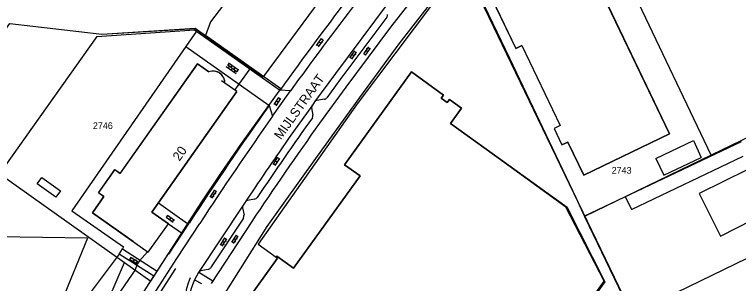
# Model space of a CAD drawing. Extents: x 148816 to 151297, y 399515 to 402500.
# Drawn here: x 149700.3 to 149895, y 399652.1 to 399724.4 of the extents above; entities that cross this region are included whole.
import ezdxf

# ---------------------------------------------------------------- set-up
doc = ezdxf.new("R2010")
doc.units = 0
for name, color, linetype in [('B01 Hoofdgebouw  [D] Norm', 7, 'Continuous'), ('B01 Hoofdgebouw  [T] Norm', 7, 'Continuous'), ('B01 hoofgebouw', 7, 'Continuous'), ('B02 Bijgebouw  [D] Norm', 7, 'Continuous'), ('G01 perceelsgrens', 7, 'Continuous'), ('Q19 Overig lijnvormig object  [D] Gem', 7, 'Continuous'), ('S02 Open verharding  Norm', 7, 'Continuous'), ('T04 Haag heg  [D] Gem', 7, 'Continuous'), ('V00 Kant verharding algemeen  [T] Norm', 7, 'Continuous'), ('V00 Kant verharding algemeen secundair  [T] Gem', 7, 'Continuous'), ('V06 Kant onverhard  [T] Gem', 7, 'Continuous'), ('Z01 perceelnummer', 7, 'Continuous'), ('Z02 huisnummer', 7, 'Continuous'), ('Z06 straatnaam', 7, 'Continuous')]:
    doc.layers.add(name, color=color, linetype=linetype)

msp = doc.modelspace()

# ---------------------------------------------------------------- linework, layer by layer
at = {"layer": 'B01 Hoofdgebouw  [D] Norm'}
msp.add_lwpolyline([(149828.84, 399610.78), (149858.86, 399652.72), (149848.59, 399672.66), (149821.61, 399692.15)], dxfattribs=at)
at = {"layer": 'B01 Hoofdgebouw  [T] Norm'}
for p, q in [((149827.68, 399730.77), (149835.12, 399715.3)), ((149857.55, 399731.78), (149876.43, 399692.3)), ((149836.7, 399716.06), (149835.12, 399715.3)), ((149836.7, 399716.06), (149847, 399694.55)), ((149749.49, 399711.16), (149728.76, 399681.73)), ((149752.59, 399708.97), (149749.49, 399711.16)), ((149807.03, 399708.95), (149789.08, 399684.04)), ((149815.65, 399702.73), (149807.03, 399708.95)), ((149760.09, 399703.67), (149756.91, 399705.92)), ((149760.09, 399703.67), (149737.29, 399671.3)), ((149815.04, 399701.88), (149815.65, 399702.73)), ((149816.65, 399700.72), (149815.04, 399701.88)), ((149817.26, 399701.57), (149816.65, 399700.72)), ((149820.53, 399699.21), (149817.26, 399701.57)), ((149817.55, 399695.07), (149820.53, 399699.21)), ((149821.61, 399692.15), (149817.55, 399695.07)), ((149847, 399694.55), (149845.41, 399693.79)), ((149845.41, 399693.79), (149847.52, 399689.38)), ((149876.43, 399692.3), (149853.37, 399681.26)), ((149849.11, 399690.14), (149847.52, 399689.38)), ((149853.37, 399681.26), (149849.11, 399690.14)), ((149789.08, 399684.04), (149793.22, 399681.06)), ((149727.3, 399682.76), (149722.93, 399676.54)), ((149727.3, 399682.76), (149728.76, 399681.73)), ((149793.22, 399681.06), (149775.3, 399656.26)), ((149722.93, 399676.54), (149724.37, 399675.52)), ((149724.37, 399675.52), (149721.29, 399671.11)), ((149721.29, 399671.11), (149736.3, 399660.52)), ((149737.29, 399671.3), (149741.7, 399668.2)), ((149736.3, 399660.52), (149741.7, 399668.2)), ((149771.08, 399658.96), (149762.12, 399646.56)), ((149770.85, 399659.46), (149770.69, 399659.22)), ((149770.69, 399659.22), (149771.08, 399658.96)), ((149775.3, 399656.26), (149770.85, 399659.46))]:
    msp.add_line(p, q, dxfattribs=at)
msp.add_arc((149753.71, 399705.98), 3.2, 358.9259, 110.437, dxfattribs=at)
at = {"layer": 'B01 hoofgebouw'}
for points in [[(149848.73, 399748.64), (149846.56, 399753.15), (149846.02, 399752.89), (149845.76, 399753.43), (149832.51, 399747.06), (149833.75, 399744.49), (149830.77, 399743.07), (149830.58, 399743.47), (149823.81, 399740.22), (149824.07, 399739.68), (149823.52, 399739.42), (149835.12, 399715.3), (149836.7, 399716.06), (149847, 399694.55), (149845.41, 399693.79), (149847.52, 399689.38), (149849.11, 399690.14), (149853.37, 399681.26), (149876.43, 399692.3)], [(149876.43, 399692.3), (149857.55, 399731.78), (149856.96, 399731.49)], [(149732.21, 399663.4), (149721.28, 399671.1), (149724.38, 399675.5), (149722.93, 399676.52), (149727.31, 399682.75), (149728.77, 399681.72), (149749.49, 399711.17), (149752.59, 399708.98)], [(149817.55, 399695.07), (149820.53, 399699.21), (149817.26, 399701.57), (149816.65, 399700.72), (149815.04, 399701.88), (149815.65, 399702.73), (149807.03, 399708.95), (149789.08, 399684.04), (149793.22, 399681.06), (149775.3, 399656.26), (149770.85, 399659.46), (149770.69, 399659.22), (149771.08, 399658.96), (149762.12, 399646.56)], [(149762.12, 399646.56), (149771.08, 399658.96), (149770.69, 399659.22), (149770.85, 399659.46), (149775.3, 399656.26), (149793.22, 399681.06), (149789.08, 399684.04), (149807.03, 399708.95), (149815.65, 399702.73), (149815.04, 399701.88), (149816.65, 399700.72), (149817.26, 399701.57), (149820.53, 399699.21), (149817.55, 399695.07), (149848.88, 399672.52)], [(149732.21, 399663.4), (149736.3, 399660.52), (149741.7, 399668.2), (149737.29, 399671.3), (149760.09, 399703.67), (149756, 399706.55)], [(149825.91, 399606.72), (149859.02, 399652.6), (149848.88, 399672.52), (149817.55, 399695.07)], [(149821.61, 399692.15), (149817.55, 399695.07)], [(149848.88, 399672.52), (149859.02, 399652.6), (149821.05, 399599.99)]]:
    msp.add_lwpolyline(points, dxfattribs=at)
msp.add_arc((149753.68, 399705.92), 3.25, 359.8948, 109.667, dxfattribs=at)
at = {"layer": 'B02 Bijgebouw  [D] Norm'}
for p, q in [((149872.77, 399685.75), (149882.85, 399690.5)), ((149882.85, 399690.5), (149884.98, 399685.98)), ((149872.77, 399685.75), (149874.9, 399681.23)), ((149874.9, 399681.23), (149884.98, 399685.98))]:
    msp.add_line(p, q, dxfattribs=at)
msp.add_lwpolyline([(149711.46, 399675.34), (149706.46, 399678.89), (149707.65, 399680.58), (149712.65, 399677.02)], close=True, dxfattribs=at)
at = {"layer": 'G01 perceelsgrens'}
for points in [[(149887.65, 399686.61), (149868.2, 399727.34), (149847.97, 399770.35)], [(149747.07, 399742.29), (149748.86, 399742.46), (149750.62, 399738.08), (149759.78, 399731.27), (149753.05, 399722.44), (149751.64, 399718.78)], [(149820.97, 399738.67), (149818.43, 399735.55), (149803.62, 399716.53), (149793.08, 399702.06), (149781.29, 399685.75), (149772.67, 399673.75), (149768.2, 399667.41), (149756.86, 399649.54)], [(149820.97, 399738.67), (149833.37, 399712.65), (149851.23, 399675.27), (149853.61, 399670.16)], [(149679.03, 399693.87), (149699.04, 399721.99), (149723.83, 399719.14), (149748.94, 399720.7)], [(149736.99, 399652.77), (149750.49, 399673.83), (149755.79, 399681.71), (149761.22, 399689.51), (149771.91, 399704.39), (149751.64, 399718.78)], [(149748.94, 399720.7), (149751.64, 399718.78)], [(149952.45, 399717.92), (149932.68, 399708.38), (149887.65, 399686.61)], [(149679.03, 399693.87), (149729.93, 399657.77)], [(149887.65, 399686.61), (149853.61, 399670.16)], [(149853.61, 399670.16), (149868.41, 399639.4), (149870.18, 399635.72), (149873.51, 399628.79)], [(149714.74, 399619.46), (149714.98, 399621.15), (149720.15, 399636.12), (149721.48, 399639.49), (149725.39, 399647.42), (149729.93, 399657.77)], [(149729.93, 399657.77), (149736.99, 399652.77)]]:
    msp.add_lwpolyline(points, dxfattribs=at)
at = {"layer": 'Q19 Overig lijnvormig object  [D] Gem'}
msp.add_lwpolyline([(149722.97, 399624.42), (149730.48, 399635.6), (149743.69, 399656.13)], dxfattribs=at)
msp.add_arc((149763.01, 399646.69), 16.95, 155.772, 236.0107, dxfattribs=at)
at = {"layer": 'S02 Open verharding  Norm'}
for p, q in [((149781.55, 399716.08), (149782.88, 399717.96)), ((149782.04, 399715.74), (149783.37, 399717.62)), ((149782.21, 399717.02), (149782.7, 399716.68)), ((149782.38, 399717.52), (149782.5, 399717.43)), ((149783.28, 399717.49), (149782.79, 399717.84)), ((149782.99, 399717.08), (149783.11, 399717)), ((149782.13, 399715.86), (149781.64, 399716.21)), ((149781.8, 399716.7), (149781.92, 399716.62)), ((149782.41, 399716.27), (149782.54, 399716.18)), ((149795.5, 399715.67), (149794.14, 399713.82)), ((149795.99, 399715.32), (149794.63, 399713.46)), ((149795.12, 399715.15), (149795, 399715.24)), ((149795.41, 399715.55), (149795.9, 399715.2)), ((149790.49, 399712.72), (149791.83, 399714.59)), ((149790.75, 399713.34), (149790.87, 399713.25)), ((149790.98, 399712.37), (149792.32, 399714.24)), ((149791.16, 399713.66), (149791.65, 399713.31)), ((149791.33, 399714.15), (149791.45, 399714.06)), ((149792.23, 399714.12), (149791.74, 399714.47)), ((149791.94, 399713.71), (149792.06, 399713.63)), ((149794.23, 399713.94), (149794.72, 399713.58)), ((149794.53, 399714.34), (149794.41, 399714.43)), ((149795.31, 399714.39), (149794.82, 399714.74)), ((149795.13, 399713.9), (149795.01, 399713.99)), ((149795.72, 399714.7), (149795.6, 399714.79)), ((149758.02, 399711.32), (149757.67, 399710.83)), ((149757.9, 399711.41), (149760.58, 399709.49)), ((149758.43, 399711.03), (149758.52, 399711.15)), ((149791.07, 399712.49), (149790.58, 399712.84)), ((149791.36, 399712.9), (149791.48, 399712.81)), ((149757.2, 399710.43), (149759.89, 399708.51)), ((149757.32, 399710.34), (149757.24, 399710.22)), ((149757.55, 399710.92), (149760.23, 399709)), ((149758.08, 399710.54), (149757.73, 399710.05)), ((149758.14, 399709.76), (149758.05, 399709.64)), ((149758.83, 399710.74), (149758.49, 399710.25)), ((149758.89, 399709.96), (149758.54, 399709.47)), ((149758.95, 399709.18), (149758.86, 399709.06)), ((149759.24, 399710.45), (149759.33, 399710.57)), ((149759.65, 399710.16), (149759.3, 399709.67)), ((149759.36, 399708.89), (149759.71, 399709.38)), ((149760.05, 399709.86), (149760.14, 399709.99)), ((149760.46, 399709.58), (149760.11, 399709.09)), ((149759.76, 399708.6), (149759.68, 399708.48)), ((149770.14, 399700.23), (149771.42, 399702.14)), ((149770.64, 399699.9), (149771.92, 399701.81)), ((149770.94, 399701.69), (149771.06, 399701.6)), ((149771.84, 399701.69), (149771.34, 399702.02)), ((149771.56, 399701.27), (149771.69, 399701.19)), ((149770.73, 399700.02), (149770.23, 399700.36)), ((149770.38, 399700.86), (149770.51, 399700.77)), ((149770.78, 399701.19), (149771.28, 399700.86)), ((149771.01, 399700.44), (149771.13, 399700.36)), ((149769.87, 399684.12), (149771.13, 399686.05)), ((149770.37, 399683.79), (149771.63, 399685.72)), ((149771.55, 399685.59), (149771.04, 399685.92)), ((149770.45, 399683.92), (149769.95, 399684.25)), ((149770.1, 399684.75), (149770.22, 399684.67)), ((149770.5, 399685.08), (149771, 399684.76)), ((149770.65, 399685.58), (149770.77, 399685.5)), ((149770.73, 399684.34), (149770.85, 399684.26)), ((149771.27, 399685.17), (149771.4, 399685.09)), ((149752.89, 399675.36), (149754.19, 399677.26)), ((149753.13, 399675.98), (149753.26, 399675.9)), ((149753.38, 399675.02), (149754.68, 399676.92)), ((149753.54, 399676.31), (149754.03, 399675.97)), ((149753.69, 399676.81), (149753.82, 399676.72)), ((149754.6, 399676.8), (149754.1, 399677.14)), ((149754.31, 399676.39), (149754.44, 399676.3)), ((149753.47, 399675.15), (149752.97, 399675.48)), ((149753.75, 399675.56), (149753.88, 399675.47)), ((149741.21, 399669.91), (149741.57, 399670.39)), ((149741.44, 399670.48), (149743.3, 399669.12)), ((149742.06, 399670.21), (149741.97, 399670.09)), ((149741.09, 399669.99), (149742.94, 399668.63)), ((149741.61, 399669.61), (149741.52, 399669.49)), ((149742.37, 399669.8), (149742.02, 399669.31)), ((149742.42, 399669.02), (149742.33, 399668.9)), ((149742.86, 399669.62), (149742.77, 399669.5)), ((149742.82, 399668.72), (149743.18, 399669.21)), ((149755.68, 399662.46), (149756.9, 399664.42)), ((149757.33, 399663.97), (149756.82, 399664.29)), ((149758.72, 399663.21), (149759.98, 399665.13)), ((149759.22, 399662.88), (149760.48, 399664.8)), ((149759.5, 399664.67), (149759.62, 399664.59)), ((149760.4, 399664.68), (149759.89, 399665.01)), ((149756.27, 399662.28), (149755.76, 399662.59)), ((149755.9, 399663.1), (149756.03, 399663.02)), ((149756.19, 399662.15), (149757.41, 399664.1)), ((149756.29, 399663.44), (149756.8, 399663.12)), ((149756.43, 399663.95), (149756.55, 399663.87)), ((149756.54, 399662.7), (149756.66, 399662.62)), ((149757.06, 399663.55), (149757.19, 399663.47)), ((149759.31, 399663), (149758.8, 399663.33)), ((149758.95, 399663.83), (149759.08, 399663.75)), ((149759.35, 399664.17), (149759.85, 399663.84)), ((149759.58, 399663.42), (149759.7, 399663.34)), ((149760.12, 399664.26), (149760.25, 399664.18)), ((149731.22, 399658.69), (149733.19, 399657.49)), ((149731.35, 399658.61), (149731.67, 399659.12)), ((149731.54, 399659.2), (149733.5, 399658)), ((149732.17, 399658.99), (149732.09, 399658.86)), ((149732.52, 399658.6), (149732.21, 399658.09)), ((149733.02, 399658.47), (149732.95, 399658.34)), ((149731.78, 399658.35), (149731.7, 399658.22)), ((149732.63, 399657.83), (149732.55, 399657.7)), ((149733.06, 399657.57), (149733.37, 399658.08))]:
    msp.add_line(p, q, dxfattribs=at)
at = {"layer": 'T04 Haag heg  [D] Gem'}
for p, q in [((149723.81, 399719.07), (149748.91, 399720.65)), ((149748.9, 399720.64), (149763.79, 399710.11)), ((149853.65, 399670.35), (149895.81, 399690.25)), ((149736.08, 399660.64), (149733.95, 399658.25)), ((149733.34, 399657.29), (149732.74, 399655.76)), ((149733.95, 399658.25), (149733.34, 399657.29)), ((149732.74, 399655.76), (149712.13, 399626.06))]:
    msp.add_line(p, q, dxfattribs=at)
for points in [[(149763.79, 399710.11), (149767.28, 399707.67), (149794.44, 399744.44), (149777.29, 399760.87)], [(149855.98, 399546.87), (149840.32, 399568.36), (149852.15, 399577.67), (149885.65, 399603.99), (149823.09, 399733.75)], [(149812.67, 399727.23), (149792.48, 399700.37), (149765.86, 399662.73), (149770.69, 399659.22)], [(149763.79, 399710.11), (149759.52, 399704.07)], [(149864.51, 399675.48), (149866.2, 399671.97), (149896.24, 399686.38)], [(149897.5, 399682.76), (149884.41, 399676.27), (149890.1, 399664.81), (149902.93, 399671.35)]]:
    msp.add_lwpolyline(points, dxfattribs=at)
at = {"layer": 'V00 Kant verharding algemeen  [T] Norm'}
for p, q in [((149722.48, 399718.47), (149748.76, 399720.24)), ((149748.76, 399720.24), (149771.58, 399704.12)), ((149722.48, 399718.47), (149684.31, 399664.85)), ((149746.36, 399715.82), (149715.7, 399671.61)), ((149746.36, 399715.82), (149768.69, 399700.04)), ((149715.7, 399671.61), (149729.67, 399661.96)), ((149719.93, 399664.35), (149684.31, 399664.85)), ((149719.93, 399664.35), (149711.47, 399643.51)), ((149729.67, 399661.96), (149729.37, 399661.43)), ((149729.37, 399661.43), (149738.71, 399655.44)), ((149728.44, 399660.02), (149712.52, 399638.8)), ((149737.82, 399654.07), (149728.44, 399660.02))]:
    msp.add_line(p, q, dxfattribs=at)
for points in [[(149807.96, 399729.42), (149801.45, 399720.96), (149789.38, 399704.91), (149782.37, 399695.21)], [(149800.54, 399727.14), (149786.59, 399708.55), (149780.99, 399700.91)], [(149800.45, 399723.68), (149787.84, 399706.87), (149784.28, 399702.03)], [(149769.71, 399697.11), (149774.52, 399703.9)], [(149771.58, 399704.12), (149771.73, 399704.11)], [(149783.64, 399701.62), (149781.65, 399701.31)], [(149768.69, 399700.04), (149768.78, 399699.96)], [(149780.41, 399700.08), (149774.21, 399691.34)], [(149780.22, 399699.34), (149780.58, 399697.37)], [(149780.99, 399700.91), (149780.41, 399700.08)], [(149910.57, 399583.02), (149906.68, 399591.36), (149897.67, 399587.04), (149889.72, 399603.75), (149898.73, 399607.97), (149878.52, 399649.79), (149906.68, 399663.47), (149897.5, 399682.76), (149906.24, 399687.14)], [(149765.11, 399678.11), (149762.34, 399674.01)], [(149762.34, 399674.01), (149761.78, 399673.18)], [(149764.88, 399674.79), (149762.98, 399674.43)], [(149739.02, 399673.76), (149743.43, 399670.66), (149746.86, 399668.24)], [(149761.78, 399673.18), (149749.83, 399655.06)], [(149761.64, 399672.43), (149762.03, 399670.48)], [(149721.94, 399625.12), (149729.43, 399636.29), (149743.97, 399658.88), (149750.13, 399668.26)], [(149738.71, 399655.44), (149741.72, 399660.1), (149741.83, 399660.03), (149747.26, 399668.3)], [(149741.7, 399668.2), (149745.24, 399665.72)], [(149746.86, 399668.24), (149747.11, 399668.07)], [(149761.88, 399669.72), (149753.04, 399656.33)], [(149764.14, 399668.78), (149753.19, 399652.12)], [(149745.24, 399665.72), (149745.46, 399665.56)], [(149749.83, 399655.06), (149748.69, 399653.14)], [(149752.39, 399655.91), (149750.45, 399655.51)], [(149719.97, 399626.64), (149727.08, 399637.34), (149737.82, 399654.07)], [(149748.69, 399653.14), (149750.59, 399652.09)]]:
    msp.add_lwpolyline(points, dxfattribs=at)
for centre, radius, start, end in [((150800.23, 398961.5), 1268.58, 142.67985, 144.16959), ((150838.24, 398931.13), 1314.78, 142.70951, 144.00255), ((149799.8, 399724.23), 0.852, 319.6448, 11.0417), ((149781.91, 399700.13), 1.21, 102.8335, 139.7123), ((149783.42, 399702.66), 1.06, 281.4679, 323.2312), ((150567.31, 399134.16), 978.66, 144.6803, 146.92176), ((149781.19, 399699.49), 0.977, 142.7182, 188.4778), ((149779.66, 399697.21), 0.93, 323.0219, 10.3212), ((150641.83, 399083.92), 1066.11, 144.88893, 146.76294), ((150556.49, 399143.04), 953.3, 144.49862, 146.06491), ((150561.71, 399138.16), 957.96, 144.44395, 146.36438), ((150809.91, 398968.9), 1262.77, 145.10241, 145.83093), ((149763.18, 399673.43), 1.03, 101.431, 145.4956), ((149764.71, 399675.8), 1.02, 279.1515, 326.1673), ((149762.56, 399672.64), 0.946, 145.6985, 192.8108), ((149760.64, 399670.36), 1.39, 332.7027, 4.9962), ((149750.78, 399654.39), 1.16, 106.4033, 144.9495), ((149752.22, 399656.86), 0.974, 280.4868, 327.0585), ((149763.01, 399646.69), 15.7, 155.772, 236.0107)]:
    msp.add_arc(centre, radius, start, end, dxfattribs=at)
at = {"layer": 'V00 Kant verharding algemeen secundair  [T] Gem'}
msp.add_line((149749.25, 399719.9), (149746.36, 399715.82), dxfattribs=at)
for points in [[(149774.52, 399703.9), (149771.73, 399704.11)], [(149768.78, 399699.96), (149769.71, 399697.11)]]:
    msp.add_lwpolyline(points, dxfattribs=at)
at = {"layer": 'V06 Kant onverhard  [T] Gem'}
for points in [[(149728.44, 399660.02), (149729.37, 399661.43)], [(149749.93, 399655.18), (149753.64, 399652.81)]]:
    msp.add_lwpolyline(points, dxfattribs=at)

# ---------------------------------------------------------------- texts
at = {"layer": 'Z01 perceelnummer'}
for s, p in [('2746', (149721.4, 399693.63)), ('2743', (149860.88, 399681.63))]:
    msp.add_text(s, height=1.8, dxfattribs=at).set_placement(p)
at = {"layer": 'Z02 huisnummer'}
msp.add_text('20', height=2.5, rotation=54.8485, dxfattribs=at).set_placement((149744.68, 399684.83))
at = {"layer": 'Z06 straatnaam'}
msp.add_text('MIJLSTRAAT', height=2.5, rotation=54.3224, dxfattribs=at).set_placement((149771.94, 399690.59))

doc.saveas('drawing.dxf')
